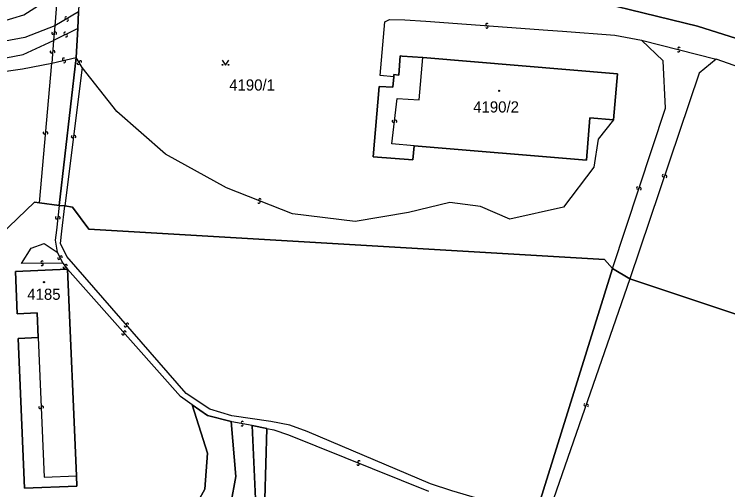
# Model space of a CAD drawing. Extents: x -598233 to -596890, y -1157848 to -1156431.
# Drawn here: x -597949 to -597840.5, y -1157440.9 to -1157368.6 of the extents above; entities that cross this region are included whole.
import ezdxf

# ---------------------------------------------------------------- set-up
doc = ezdxf.new("R2010")
doc.units = 0
for name, color, linetype in [('Level 1', 7, 'Continuous'), ('Level 13', 7, 'Continuous'), ('Level 3', 7, 'Continuous'), ('Level 4', 7, 'Continuous'), ('Level 5', 7, 'Continuous'), ('Level 60', 7, 'Continuous')]:
    doc.layers.add(name, color=color, linetype=linetype)

msp = doc.modelspace()

# ---------------------------------------------------------------- linework, layer by layer
at = {"layer": 'Level 1'}
for points in [[(-597808.11, -1157382.76), (-597838.2, -1157372.62), (-597845.13, -1157370.45), (-597867.55, -1157364.93)], [(-597939.23, -1157368.27), (-597939.33, -1157370.77)], [(-597939.33, -1157370.77), (-597939.59, -1157375.22)], [(-597939.59, -1157375.22), (-597942.18, -1157397.69)], [(-597891.3, -1157378.15), (-597891.27, -1157377.8), (-597890.52, -1157377.87), (-597890.32, -1157374.96), (-597890.02, -1157374.98), (-597886.9, -1157375.2)], [(-597857.87, -1157384.68), (-597857.28, -1157377.68), (-597886.9, -1157375.2)], [(-597945.17, -1157397.28), (-597945.91, -1157397.19), (-597968.01, -1157418.4), (-598011.95, -1157377.66), (-598057.4, -1157421.54), (-598045.06, -1157435.15), (-598032.26, -1157446.53), (-598033.66, -1157448.16)], [(-597888.19, -1157388.62), (-597888.41, -1157390.76), (-597894.44, -1157390.31), (-597893.53, -1157379.62), (-597891.45, -1157379.71), (-597891.3, -1157378.15)], [(-597857.87, -1157384.68), (-597861.46, -1157384.36), (-597861.98, -1157390.81), (-597888.19, -1157388.62)], [(-597942.18, -1157397.69), (-597945.17, -1157397.28)], [(-597941.3, -1157397.74), (-597942.18, -1157397.69)], [(-597858.04, -1157407.28), (-597859.27, -1157405.93), (-597937.68, -1157401.31), (-597940.17, -1157397.94), (-597941.3, -1157397.74)], [(-597858.04, -1157407.28), (-597869.74, -1157444.83)], [(-597855.38, -1157408.86), (-597858.04, -1157407.28)], [(-597940.91, -1157407.41), (-597948.81, -1157407.72), (-597948.55, -1157414.18), (-597945.53, -1157414.05), (-597945.37, -1157417.78)], [(-597940.91, -1157407.41), (-597939.54, -1157438.82)], [(-597788.17, -1157431.27), (-597855.38, -1157408.86)], [(-597939.54, -1157438.82), (-597939.48, -1157440.37), (-597947.47, -1157440.71), (-597948.4, -1157417.91), (-597945.37, -1157417.78)], [(-597928.39, -1157500.71), (-597922.96, -1157484.89), (-597940, -1157479.29), (-597932.54, -1157457.07), (-597927.93, -1157450.5), (-597923.13, -1157446.39), (-597920.02, -1157440.86), (-597919.61, -1157435.36), (-597921.97, -1157428.01)], [(-597921.97, -1157428.01), (-597919.65, -1157429.66), (-597916.02, -1157430.55)], [(-597916.02, -1157430.55), (-597915.31, -1157438.92), (-597916.06, -1157443.05), (-597918.07, -1157447.06), (-597921.14, -1157450.39), (-597921.44, -1157452.8), (-597920.28, -1157454.37), (-597916.16, -1157455.61), (-597914.36, -1157454.15), (-597912.96, -1157449.08), (-597912.34, -1157442.33), (-597912.82, -1157431.17)], [(-597912.82, -1157431.17), (-597910.62, -1157431.6)], [(-597910.62, -1157431.6), (-597910.93, -1157442.34), (-597911.6, -1157449.28), (-597912.54, -1157454.74), (-597911.38, -1157457.41), (-597908.3, -1157458.55)]]:
    msp.add_lwpolyline(points, dxfattribs=at)
at = {"layer": 'Level 13'}
for centre, start, end in [((-597941.13, -1157369.17), 67.513, 300.103), ((-597940.95, -1157369.49), 247.7275, 119.8255), ((-597877.12, -1157370.19), 33.1728, 265.2708), ((-597877.15, -1157370.55), 212.9584, 85.5484), ((-597943.14, -1157371.49), 121.7786, 354.3686), ((-597942.78, -1157371.53), 301.993, 174.091), ((-597941.28, -1157371.53), 63.5387, 296.1287), ((-597941.12, -1157371.87), 243.7532, 115.8512), ((-597847.9, -1157373.82), 22.9926, 255.0906), ((-597943.37, -1157374.34), 123.0256, 355.6156), ((-597943.01, -1157374.36), 303.24, 175.338), ((-597848, -1157374.18), 202.7781, 75.3681), ((-597941.49, -1157375.47), 50.3898, 282.4878), ((-597941.41, -1157375.83), 230.1754, 102.7654), ((-597938.96, -1157375.88), 338.7869, 211.3769), ((-597939.28, -1157376.08), 159.0014, 31.0994), ((-597891.36, -1157384.88), 120.6581, 352.7561), ((-597891, -1157384.92), 300.4436, 173.0336), ((-597944.42, -1157386.66), 122.3587, 354.4567), ((-597944.06, -1157386.7), 302.1442, 174.7342), ((-597940.16, -1157387.21), 119.9963, 352.5863), ((-597939.8, -1157387.25), 300.2108, 172.3088), ((-597850.29, -1157393.16), 108.5861, 341.1761), ((-597849.95, -1157393.28), 288.8005, 160.8985), ((-597854.19, -1157395.03), 109.1001, 341.1981), ((-597853.85, -1157395.15), 288.8856, 161.4756), ((-597911.79, -1157397.18), 195.9656, 68.0636), ((-597911.65, -1157396.84), 15.7511, 248.3411), ((-597942.57, -1157399.56), 120.8014, 353.3914), ((-597942.21, -1157399.6), 301.0159, 173.1139), ((-597944.78, -1157406.32), 37.4329, 270.0229), ((-597942.23, -1157405.72), 152.9088, 25.4988), ((-597941.89, -1157405.56), 333.1232, 205.2212), ((-597944.78, -1157406.68), 217.6473, 89.7453), ((-597941.42, -1157407.06), 165.9697, 38.5597), ((-597941.14, -1157406.84), 346.1841, 218.2821), ((-597932.1, -1157416), 168.5118, 40.6098), ((-597931.82, -1157415.76), 348.2974, 220.8874), ((-597932.47, -1157417.2), 168.9695, 41.0675), ((-597932.19, -1157416.96), 348.755, 221.345), ((-597862.21, -1157428.01), 108.0238, 340.6138), ((-597861.87, -1157428.13), 288.2383, 160.3363), ((-597945.1, -1157428.41), 129.6104, 2.2004), ((-597944.74, -1157428.39), 309.8248, 181.9228), ((-597914.4, -1157431.06), 206.5629, 78.6609), ((-597914.32, -1157430.7), 26.3484, 258.9384), ((-597896.59, -1157436.69), 15.46, 247.558), ((-597896.73, -1157437.03), 195.2455, 67.8355)]:
    msp.add_arc(centre, 0.184, start, end, dxfattribs=at)
at = {"layer": 'Level 3'}
for points in [[(-598010.78, -1157335.51), (-597994.22, -1157344.74), (-597991.6, -1157346.27), (-597989.55, -1157348.08), (-597987.35, -1157350.66), (-597977.37, -1157363.08), (-597974.55, -1157366.7), (-597971.49, -1157370.6), (-597969.93, -1157372.29), (-597967.25, -1157374.18), (-597963.62, -1157375.86), (-597960.97, -1157376.72), (-597957.52, -1157377.4), (-597952.82, -1157377.63), (-597947.77, -1157376.91), (-597943.31, -1157376.08)], [(-597974.97, -1157360.87), (-597971.57, -1157363.36), (-597968.81, -1157365.34), (-597965.91, -1157366.85), (-597962.86, -1157368.31), (-597959.84, -1157369.31), (-597957.89, -1157369.78), (-597952.62, -1157370.21), (-597947.58, -1157368.72), (-597944.22, -1157366.58), (-597942.22, -1157362.67)], [(-597942.22, -1157362.67), (-597942.85, -1157370.39)], [(-597939.23, -1157368.27), (-597942.85, -1157370.39)], [(-597942.85, -1157370.39), (-597947.42, -1157372.15), (-597952.64, -1157373.12), (-597958.06, -1157373.17), (-597960.14, -1157372.9), (-597962.57, -1157372.08), (-597965.01, -1157371.07), (-597967.82, -1157369.27)], [(-597967.82, -1157369.27), (-597965.21, -1157371.63), (-597963.15, -1157373.01), (-597960.65, -1157374.32), (-597958.31, -1157375.15), (-597952.73, -1157375.72), (-597947.66, -1157374.73), (-597943.06, -1157372.62)], [(-597942.85, -1157370.39), (-597943.06, -1157372.62)], [(-597891.3, -1157378.15), (-597893.38, -1157377.96), (-597892.68, -1157369.8), (-597891.93, -1157369.44), (-597889.6, -1157369.48), (-597886.4, -1157369.69), (-597867.88, -1157371.05), (-597865.66, -1157371.22), (-597857.66, -1157371.83), (-597853.62, -1157372.55)], [(-597939.33, -1157370.77), (-597943.06, -1157372.62)], [(-597943.06, -1157372.62), (-597943.31, -1157376.08)], [(-597858.04, -1157407.28), (-597849.99, -1157382.9), (-597850.31, -1157375.72), (-597853.62, -1157372.55)], [(-597853.62, -1157372.55), (-597842.27, -1157375.46)], [(-597943.31, -1157376.08), (-597939.59, -1157375.22)], [(-597938.66, -1157376.73), (-597939.59, -1157375.22)], [(-597888.19, -1157388.62), (-597891.58, -1157388.34), (-597890.77, -1157381.46), (-597887.44, -1157381.65), (-597886.9, -1157375.2)], [(-597842.27, -1157375.46), (-597844.87, -1157377.58), (-597855.38, -1157408.86)], [(-597777.36, -1157397.61), (-597838.69, -1157376.74), (-597842.27, -1157375.46)], [(-597945.17, -1157397.28), (-597943.31, -1157376.08)], [(-597938.66, -1157376.73), (-597941.3, -1157397.74)], [(-597857.87, -1157384.68), (-597860.22, -1157387.64), (-597860.86, -1157391.86), (-597865.49, -1157397.98), (-597873.63, -1157399.8), (-597878.13, -1157397.84), (-597882.76, -1157397.24), (-597889.06, -1157398.77), (-597897.19, -1157400.12), (-597906.69, -1157398.98), (-597916.74, -1157395.04), (-597925.99, -1157389.88), (-597933.4, -1157383.42), (-597938.66, -1157376.73)], [(-597942.18, -1157397.69), (-597942.6, -1157401.46), (-597942.81, -1157402.97), (-597942.47, -1157404.79)], [(-597869.74, -1157444.83), (-597882.48, -1157441.09), (-597885.73, -1157440.02), (-597904.46, -1157432.09), (-597907.11, -1157431.12), (-597909.98, -1157430.54), (-597915.91, -1157429.68), (-597919.27, -1157428.7), (-597922.87, -1157426.28), (-597941.04, -1157405.48), (-597941.97, -1157403.49), (-597941.76, -1157401.6), (-597941.3, -1157397.74)], [(-597941.65, -1157406.49), (-597947.91, -1157406.52), (-597946.44, -1157404.19), (-597944.48, -1157403.49), (-597942.47, -1157404.79)], [(-597942.47, -1157404.79), (-597941.65, -1157406.49)], [(-597941.65, -1157406.49), (-597940.91, -1157407.41)], [(-597921.97, -1157428.01), (-597923.75, -1157426.74), (-597940.91, -1157407.41)], [(-597855.38, -1157408.86), (-597868.71, -1157447.28)], [(-597945.37, -1157417.78), (-597944.46, -1157439.03), (-597939.54, -1157438.82)], [(-597912.82, -1157431.17), (-597915.91, -1157430.58), (-597916.02, -1157430.55)], [(-597910.62, -1157431.6), (-597909.55, -1157431.8), (-597907.3, -1157432.58), (-597886.02, -1157441.14)]]:
    msp.add_lwpolyline(points, dxfattribs=at)
at = {"layer": 'Level 5'}
msp.add_lwpolyline([(-597917.39, -1157375.62), (-597916.89, -1157376.37), (-597916.39, -1157375.62)], dxfattribs=at)
for centre, radius in [((-597917.34, -1157376.32), 0.05), ((-597916.44, -1157376.32), 0.05), ((-597875.28, -1157380.28), 0.09), ((-597875.28, -1157380.28), 0.0521), ((-597944.49, -1157409.37), 0.09), ((-597944.49, -1157409.37), 0.0521)]:
    msp.add_circle(centre, radius, dxfattribs=at)
at = {"layer": 'Level 60'}
for points in [[(-597927.24, -1157296.76), (-597932.44, -1157314.29), (-597933.01, -1157316.26), (-597933.44, -1157316.22), (-597936.28, -1157316.08), (-597937.35, -1157327.63), (-597935.96, -1157327.77), (-597936.83, -1157336.31), (-597937.1, -1157338.67), (-597938.28, -1157349.31), (-597939.03, -1157363.38), (-597939.23, -1157368.27), (-597939.33, -1157370.77), (-597939.59, -1157375.22), (-597942.18, -1157397.69), (-597945.17, -1157397.28), (-597945.91, -1157397.19), (-597968.01, -1157418.4), (-598011.95, -1157377.66), (-598057.4, -1157421.54)], [(-597838.2, -1157372.62), (-597845.13, -1157370.45), (-597867.55, -1157364.93), (-597873.23, -1157364.12), (-597879.17, -1157364), (-597876.22, -1157362.87), (-597873.55, -1157361.33), (-597870.19, -1157359.57), (-597867.07, -1157358.08), (-597864.1, -1157356.88), (-597860.64, -1157355.76), (-597857.5, -1157354.95), (-597837.95, -1157350.9)], [(-597867.55, -1157364.93), (-597845.13, -1157370.45), (-597838.2, -1157372.62)], [(-597788.17, -1157431.27), (-597855.38, -1157408.86), (-597858.04, -1157407.28), (-597859.27, -1157405.93), (-597937.68, -1157401.31), (-597940.17, -1157397.94), (-597941.3, -1157397.74), (-597942.18, -1157397.69), (-597939.59, -1157375.22), (-597939.33, -1157370.77), (-597939.23, -1157368.27)], [(-598057.4, -1157421.54), (-598011.95, -1157377.66), (-597968.01, -1157418.4), (-597945.91, -1157397.19), (-597945.17, -1157397.28), (-597942.18, -1157397.69), (-597941.3, -1157397.74), (-597940.17, -1157397.94), (-597937.68, -1157401.31), (-597859.27, -1157405.93), (-597858.04, -1157407.28), (-597869.74, -1157444.83)], [(-597869.74, -1157444.83), (-597858.04, -1157407.28), (-597855.38, -1157408.86), (-597788.17, -1157431.27)], [(-597916.06, -1157443.05), (-597915.31, -1157438.92), (-597916.02, -1157430.55), (-597919.65, -1157429.66), (-597921.97, -1157428.01), (-597919.61, -1157435.36), (-597920.02, -1157440.86), (-597923.13, -1157446.39)], [(-597923.13, -1157446.39), (-597920.02, -1157440.86), (-597919.61, -1157435.36), (-597921.97, -1157428.01), (-597919.65, -1157429.66), (-597916.02, -1157430.55), (-597915.31, -1157438.92), (-597916.06, -1157443.05)], [(-597910.93, -1157442.34), (-597910.62, -1157431.6), (-597912.82, -1157431.17), (-597912.34, -1157442.33)], [(-597912.34, -1157442.33), (-597912.82, -1157431.17), (-597910.62, -1157431.6), (-597910.93, -1157442.34)]]:
    msp.add_lwpolyline(points, dxfattribs=at)
for points in [[(-597857.87, -1157384.68), (-597861.46, -1157384.36), (-597861.98, -1157390.81), (-597888.19, -1157388.62), (-597888.41, -1157390.76), (-597894.44, -1157390.31), (-597893.53, -1157379.62), (-597891.45, -1157379.71), (-597891.3, -1157378.15), (-597891.27, -1157377.8), (-597890.52, -1157377.87), (-597890.32, -1157374.96), (-597890.02, -1157374.98), (-597886.9, -1157375.2), (-597857.28, -1157377.68)], [(-597861.46, -1157384.36), (-597857.87, -1157384.68), (-597857.28, -1157377.68), (-597886.9, -1157375.2), (-597890.02, -1157374.98), (-597890.32, -1157374.96), (-597890.52, -1157377.87), (-597891.27, -1157377.8), (-597891.3, -1157378.15), (-597891.45, -1157379.71), (-597893.53, -1157379.62), (-597894.44, -1157390.31), (-597888.41, -1157390.76), (-597888.19, -1157388.62), (-597861.98, -1157390.81)], [(-597948.81, -1157407.72), (-597940.91, -1157407.41), (-597939.54, -1157438.82), (-597939.48, -1157440.37), (-597947.47, -1157440.71), (-597948.4, -1157417.91), (-597945.37, -1157417.78), (-597945.53, -1157414.05), (-597948.55, -1157414.18)], [(-597940.91, -1157407.41), (-597948.81, -1157407.72), (-597948.55, -1157414.18), (-597945.53, -1157414.05), (-597945.37, -1157417.78), (-597948.4, -1157417.91), (-597947.47, -1157440.71), (-597939.48, -1157440.37), (-597939.54, -1157438.82)]]:
    msp.add_lwpolyline(points, close=True, dxfattribs=at)

# ---------------------------------------------------------------- texts
at = {"layer": 'Level 4'}
for s, p in [('4190/1', (-597916.32, -1157380.23)), ('4190/2', (-597879.22, -1157383.57)), ('4185', (-597947.03, -1157412.05))]:
    msp.add_text(s, height=1.7, dxfattribs=at).set_placement(p)

doc.saveas('drawing.dxf')
